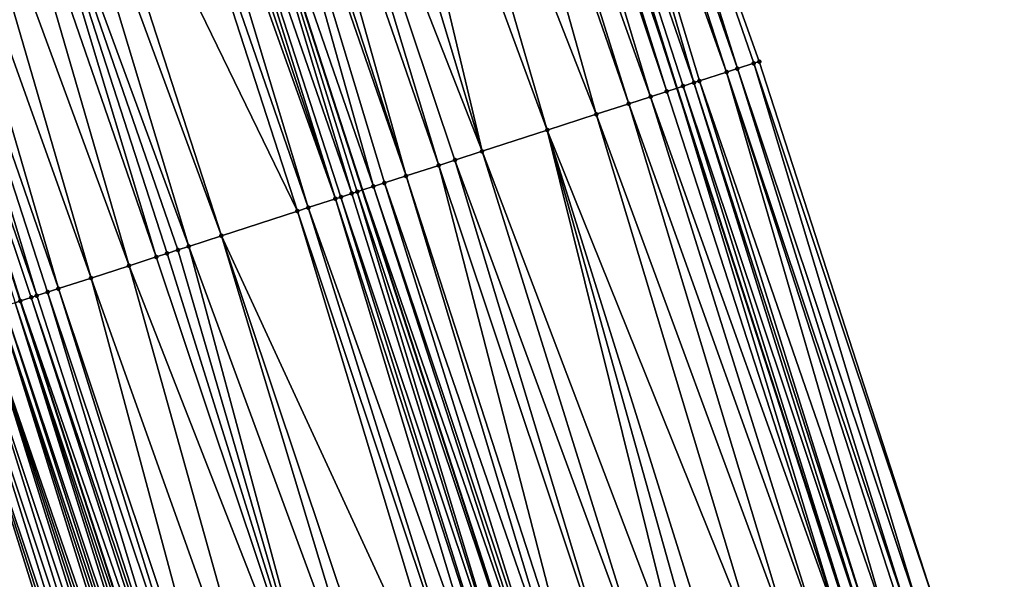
# Model space of a CAD drawing. Header units: feet. Extents: x 2004186 to 2014793, y 836912 to 864902.
# Tile 813 of 974: x 2004791 to 2004826, y 858189 to 858209. Entities that reach past the tile are written whole.
import ezdxf

# ---------------------------------------------------------------- set-up
doc = ezdxf.new("R2010")
doc.units = ezdxf.units.FT
doc.header["$LTSCALE"] = 100
doc.header["$MEASUREMENT"] = 0
for name, color, linetype, lineweight in [('EP_Travel Lane', 5, 'Continuous', 40), ('GPL_Skip Line', 2, 'Continuous', 40), ('Road Shots', 4, 'Continuous', 200), ('Road X-Section', 30, 'Continuous', 13)]:
    doc.layers.add(name, color=color, linetype=linetype, lineweight=lineweight)
doc.layers.add('I-77 SB_MM21-27-Surface-Border', color=7, linetype='Continuous')
doc.layers.add('I-77 SB_MM21-27-Surface-TIN', color=7, linetype='Continuous')

msp = doc.modelspace()

# ---------------------------------------------------------------- linework, layer by layer
at = {"layer": 'EP_Travel Lane'}
for points in [[(2004881.873520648, 857997.0684669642, 458.5691292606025), (2004875.747536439, 858016.1071297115, 458.5192208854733), (2004869.613133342, 858035.1499356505, 458.4484811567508), (2004863.477369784, 858054.1854238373, 458.3821357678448), (2004857.341625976, 858073.2208507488, 458.3037981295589), (2004851.205908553, 858092.2561958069, 458.2094438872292), (2004845.070229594, 858111.2914215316, 458.0917910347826), (2004838.93455364, 858130.3266379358, 457.9722679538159), (2004832.798871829, 858149.3618725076, 457.8563166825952), (2004826.6632275, 858168.3969907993, 457.7176259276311), (2004820.505195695, 858187.4350386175, 457.5665539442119), (2004814.337610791, 858206.459555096, 457.395103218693), (2004808.170107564, 858225.4838196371, 457.1969091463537), (2004802.002588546, 858244.5081328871, 457.0038855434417), (2004795.835165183, 858263.5321510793, 456.7795421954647), (2004789.667681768, 858282.5563545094, 456.5748603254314)], [(2004858.811787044, 857989.6379043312, 458.615256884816), (2004852.716852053, 858008.6865639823, 458.5591593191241), (2004846.597970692, 858027.7177653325, 458.4890646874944), (2004840.462217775, 858046.753220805, 458.4162963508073), (2004834.326472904, 858065.7886513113, 458.3386561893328), (2004828.190817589, 858084.823803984, 458.2066938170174), (2004822.055156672, 858103.8589740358, 458.0780883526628), (2004815.91946333, 858122.8942446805, 457.9692068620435), (2004809.783778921, 858141.9294876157, 457.8548856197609), (2004803.648109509, 858160.96468402, 457.731464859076), (2004797.499597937, 858179.9822164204, 457.5630751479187), (2004791.336236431, 858199.0082858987, 457.4093773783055), (2004785.172976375, 858218.0340422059, 457.2224387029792), (2004779.009815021, 858237.0594938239, 457.0031594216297), (2004772.846611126, 858256.0850767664, 456.7978183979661), (2004766.683431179, 858275.1105857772, 456.584631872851)]]:
    msp.add_polyline3d(points, dxfattribs=at)
at = {"layer": 'GPL_Skip Line'}
msp.add_polyline3d([(2004870.935166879, 857993.5443366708, 458.8010420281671), (2004864.801595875, 858012.5805491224, 458.746183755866), (2004858.659796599, 858031.614036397, 458.6814921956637), (2004852.513672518, 858050.6461199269, 458.6047081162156), (2004846.367547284, 858069.6782070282, 458.5286224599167), (2004840.221465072, 858088.7101609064, 458.4264794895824), (2004834.07541924, 858107.7420021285, 458.3023016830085), (2004827.929374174, 858126.7738409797, 458.1776602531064), (2004821.783314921, 858145.8057237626, 458.0616115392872), (2004815.637275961, 858164.8375437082, 457.9332722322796), (2004809.48068655, 858183.8656085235, 457.7604443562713), (2004803.317154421, 858202.8914790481, 457.5929444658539), (2004797.153690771, 858221.9171381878, 457.403007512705), (2004790.990242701, 858240.9427492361, 457.2079659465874), (2004784.826929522, 858259.9679438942, 456.9687273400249), (2004778.663469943, 858278.9935904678, 456.7774565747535)], dxfattribs=at)
at = {"layer": 'I-77 SB_MM21-27-Surface-Border', "color": 3, "linetype": 'ByBlock', "lineweight": -2}
for points in [[(2004791.031646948, 858282.9971147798, 456.4688542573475), (2004797.575672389, 858264.0946332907, 456.6484780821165), (2004804.309958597, 858245.2538027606, 456.8295379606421), (2004810.473404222, 858226.2281992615, 457.0253808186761), (2004817.207816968, 858207.3869781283, 457.1649817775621), (2004823.371310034, 858188.3612281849, 457.345280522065), (2004829.721831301, 858169.3834546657, 457.4933803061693), (2004835.677512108, 858150.2902850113, 457.6436087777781), (2004841.823599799, 858131.258314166, 457.7424332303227), (2004847.969608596, 858112.2265876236, 457.8890655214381), (2004854.115690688, 858093.1946341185, 457.9912454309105), (2004860.071450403, 858074.101220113, 458.0936927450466), (2004865.836884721, 858054.9463549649, 458.1981775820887), (2004871.983025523, 858035.9142196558, 458.2648225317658), (2004877.746383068, 858016.7509789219, 458.3539276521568), (2004882.547377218, 857997.2855358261, 458.5244382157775)], [(2004857.800223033, 857989.3119318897, 458.5795687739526), (2004852.428094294, 858008.5935127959, 458.548836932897), (2004845.337633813, 858027.3105517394, 458.4524328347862), (2004839.001214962, 858046.2810892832, 458.359136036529), (2004832.093858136, 858065.0671550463, 458.2488504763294), (2004825.757494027, 858084.0375230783, 458.1224225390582), (2004819.230837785, 858102.9463369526, 457.977844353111), (2004813.084783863, 858121.9782032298, 457.8585929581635), (2004806.93871774, 858141.0101072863, 457.7467051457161), (2004800.792676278, 858160.041934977, 457.619880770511), (2004794.831159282, 858179.1167813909, 457.4689240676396), (2004788.857836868, 858198.2044604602, 457.3195889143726), (2004783.645625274, 858217.5385342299, 457.1538074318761), (2004778.243193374, 858236.810832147, 456.9733313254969), (2004772.270011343, 858255.8980778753, 456.7779989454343), (2004765.345662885, 858274.6766446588, 456.530457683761)]]:
    msp.add_polyline3d(points, dxfattribs=at)
at = {"layer": 'I-77 SB_MM21-27-Surface-TIN', "color": 128, "linetype": 'ByBlock', "lineweight": -2}
for points in [[(2004810.473404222, 858226.2281992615, 457.0253808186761), (2004809.902493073, 858226.0436441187, 457.0632836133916), (2004816.446575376, 858207.1409871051, 457.2242756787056)], [(2004810.473404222, 858226.2281992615, 457.0253808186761), (2004817.017505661, 858207.3254831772, 457.1801029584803), (2004817.207816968, 858207.3869781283, 457.1649817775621)], [(2004810.473404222, 858226.2281992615, 457.0253808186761), (2004816.446575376, 858207.1409871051, 457.2242756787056), (2004817.017505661, 858207.3254831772, 457.1801029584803)], [(2004809.33156001, 858225.8591566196, 457.1083663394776), (2004808.380007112, 858225.5516706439, 457.1827813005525), (2004814.924020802, 858206.6492254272, 457.3662542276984)], [(2004809.902493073, 858226.0436441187, 457.0632836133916), (2004809.33156001, 858225.8591566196, 457.1083663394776), (2004816.065949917, 858207.0180059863, 457.2554503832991)], [(2004809.33156001, 858225.8591566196, 457.1083663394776), (2004815.114332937, 858206.7107178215, 457.3508616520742), (2004816.065949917, 858207.0180059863, 457.2554503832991)], [(2004809.33156001, 858225.8591566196, 457.1083663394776), (2004814.924020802, 858206.6492254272, 457.3662542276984), (2004815.114332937, 858206.7107178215, 457.3508616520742)], [(2004809.902493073, 858226.0436441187, 457.0632836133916), (2004816.065949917, 858207.0180059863, 457.2554503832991), (2004816.446575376, 858207.1409871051, 457.2242756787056)], [(2004807.999398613, 858225.4286371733, 457.2083991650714), (2004807.809102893, 858225.36709411, 457.2184135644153), (2004813.972544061, 858206.3415043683, 457.4157166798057)], [(2004807.999398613, 858225.4286371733, 457.2083991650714), (2004814.337610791, 858206.459555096, 457.395103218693), (2004808.170107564, 858225.4838196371, 457.1969091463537)], [(2004807.999398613, 858225.4286371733, 457.2083991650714), (2004813.972544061, 858206.3415043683, 457.4157166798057), (2004814.337610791, 858206.459555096, 457.395103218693)], [(2004808.380007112, 858225.5516706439, 457.1827813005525), (2004808.170107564, 858225.4838196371, 457.1969091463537), (2004814.337610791, 858206.459555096, 457.395103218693)], [(2004808.380007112, 858225.5516706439, 457.1827813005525), (2004814.337610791, 858206.459555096, 457.395103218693), (2004814.543437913, 858206.5261129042, 457.3834812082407)], [(2004808.380007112, 858225.5516706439, 457.1827813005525), (2004814.543437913, 858206.5261129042, 457.3834812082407), (2004814.924020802, 858206.6492254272, 457.3662542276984)], [(2004807.618815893, 858225.3055241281, 457.2255707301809), (2004806.667412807, 858224.9975757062, 457.250900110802), (2004813.401691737, 858206.1567676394, 457.4343452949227)], [(2004807.809102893, 858225.36709411, 457.2184135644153), (2004807.618815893, 858225.3055241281, 457.2255707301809), (2004813.972544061, 858206.3415043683, 457.4157166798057)], [(2004807.618815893, 858225.3055241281, 457.2255707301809), (2004813.401691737, 858206.1567676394, 457.4343452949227), (2004813.972544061, 858206.3415043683, 457.4157166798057)], [(2004806.096580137, 858224.8127783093, 457.2630892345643), (2004804.193798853, 858224.1968046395, 457.3055934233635), (2004811.498922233, 858205.540757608, 457.4729899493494)], [(2004806.667412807, 858224.9975757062, 457.250900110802), (2004806.096580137, 858224.8127783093, 457.2630892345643), (2004812.640572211, 858205.9103998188, 457.453644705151)], [(2004806.096580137, 858224.8127783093, 457.2630892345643), (2004811.498922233, 858205.540757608, 457.4729899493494), (2004812.640572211, 858205.9103998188, 457.453644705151)], [(2004806.667412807, 858224.9975757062, 457.250900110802), (2004812.640572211, 858205.9103998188, 457.453644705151), (2004813.401691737, 858206.1567676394, 457.4343452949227)], [(2004804.193798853, 858224.1968046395, 457.3055934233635), (2004802.861875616, 858223.7655500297, 457.3275935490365), (2004809.78643273, 858204.9863391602, 457.5067703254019)], [(2004804.193798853, 858224.1968046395, 457.3055934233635), (2004809.78643273, 858204.9863391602, 457.5067703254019), (2004811.498922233, 858205.540757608, 457.4729899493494)], [(2004802.861875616, 858223.7655500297, 457.3275935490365), (2004801.72023577, 858223.3958765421, 457.3436189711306), (2004807.503158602, 858204.2469750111, 457.5369982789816)], [(2004802.861875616, 858223.7655500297, 457.3275935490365), (2004807.503158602, 858204.2469750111, 457.5369982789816), (2004809.78643273, 858204.9863391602, 457.5067703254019)], [(2004801.72023577, 858223.3958765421, 457.3436189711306), (2004800.198041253, 858222.903003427, 457.3676258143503), (2004807.503158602, 858204.2469750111, 457.5369982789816)], [(2004799.436942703, 858222.6565708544, 457.3800522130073), (2004798.675835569, 858222.4101647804, 457.395291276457), (2004804.839312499, 858203.3844646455, 457.5808768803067)], [(2004800.198041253, 858222.903003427, 457.3676258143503), (2004799.436942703, 858222.6565708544, 457.3800522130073), (2004805.9809704, 858203.7540824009, 457.5589358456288)], [(2004799.436942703, 858222.6565708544, 457.3800522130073), (2004804.839312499, 858203.3844646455, 457.5808768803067), (2004805.9809704, 858203.7540824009, 457.5589358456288)], [(2004800.198041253, 858222.903003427, 457.3676258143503), (2004806.551788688, 858203.9389241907, 457.5514587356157), (2004807.503158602, 858204.2469750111, 457.5369982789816)], [(2004800.198041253, 858222.903003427, 457.3676258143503), (2004805.9809704, 858203.7540824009, 457.5589358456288), (2004806.551788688, 858203.9389241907, 457.5514587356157)], [(2004798.675835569, 858222.4101647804, 457.395291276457), (2004798.295292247, 858222.2869301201, 457.3995541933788), (2004804.839312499, 858203.3844646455, 457.5808768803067)], [(2004798.295292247, 858222.2869301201, 457.3995541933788), (2004797.153690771, 858221.9171381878, 457.403007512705), (2004803.697675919, 858203.0147810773, 457.5958323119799)], [(2004798.295292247, 858222.2869301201, 457.3995541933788), (2004804.078213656, 858203.1380329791, 457.593399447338), (2004804.839312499, 858203.3844646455, 457.5808768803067)], [(2004798.295292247, 858222.2869301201, 457.3995541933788), (2004803.697675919, 858203.0147810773, 457.5958323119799), (2004804.078213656, 858203.1380329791, 457.593399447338)], [(2004796.392607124, 858221.6706596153, 457.4105513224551), (2004796.012070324, 858221.5474048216, 457.4126772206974), (2004802.365796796, 858202.5833902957, 457.6033787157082)], [(2004796.392607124, 858221.6706596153, 457.4105513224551), (2004802.936622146, 858202.7682102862, 457.5935877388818), (2004797.153690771, 858221.9171381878, 457.403007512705)], [(2004796.392607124, 858221.6706596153, 457.4105513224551), (2004802.556064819, 858202.6450188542, 457.6024390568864), (2004802.936622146, 858202.7682102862, 457.5935877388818)], [(2004796.392607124, 858221.6706596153, 457.4105513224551), (2004802.365796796, 858202.5833902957, 457.6033787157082), (2004802.556064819, 858202.6450188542, 457.6024390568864)], [(2004803.126893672, 858202.8298280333, 457.5915005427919), (2004803.317154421, 858202.8914790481, 457.5929444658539), (2004797.153690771, 858221.9171381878, 457.403007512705)], [(2004803.697675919, 858203.0147810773, 457.5958323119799), (2004797.153690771, 858221.9171381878, 457.403007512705), (2004803.317154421, 858202.8914790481, 457.5929444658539)], [(2004803.126893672, 858202.8298280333, 457.5915005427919), (2004797.153690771, 858221.9171381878, 457.403007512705), (2004802.936622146, 858202.7682102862, 457.5935877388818)], [(2004795.631548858, 858221.4241026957, 457.4097790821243), (2004794.870525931, 858221.1774366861, 457.3974277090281), (2004801.414495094, 858202.2751289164, 457.5954897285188)], [(2004796.012070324, 858221.5474048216, 457.4126772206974), (2004795.631548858, 858221.4241026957, 457.4097790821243), (2004802.365796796, 858202.5833902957, 457.6033787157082)], [(2004795.631548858, 858221.4241026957, 457.4097790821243), (2004801.414495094, 858202.2751289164, 457.5954897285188), (2004802.365796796, 858202.5833902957, 457.6033787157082)], [(2004794.870525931, 858221.1774366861, 457.3974277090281), (2004792.206927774, 858220.3141609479, 457.3600671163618), (2004801.033981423, 858202.151802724, 457.5900371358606)], [(2004794.870525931, 858221.1774366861, 457.3974277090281), (2004801.033981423, 858202.151802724, 457.5900371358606), (2004801.414495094, 858202.2751289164, 457.5954897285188)], [(2004792.206927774, 858220.3141609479, 457.3600671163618), (2004791.44591107, 858220.0674757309, 457.3456769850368), (2004798.370394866, 858201.2884911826, 457.5488762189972)], [(2004792.206927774, 858220.3141609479, 457.3600671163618), (2004798.370394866, 858201.2884911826, 457.5488762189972), (2004801.033981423, 858202.151802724, 457.5900371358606)], [(2004791.44591107, 858220.0674757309, 457.3456769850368), (2004790.304373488, 858219.6974865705, 457.3281958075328), (2004797.228877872, 858200.9184384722, 457.5246496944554)], [(2004791.44591107, 858220.0674757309, 457.3456769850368), (2004797.228877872, 858200.9184384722, 457.5246496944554), (2004798.370394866, 858201.2884911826, 457.5488762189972)], [(2004790.304373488, 858219.6974865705, 457.3281958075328), (2004789.543361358, 858219.4507872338, 457.3123070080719), (2004796.087334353, 858200.5484676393, 457.5091138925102)], [(2004790.304373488, 858219.6974865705, 457.3281958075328), (2004796.848368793, 858200.795098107, 457.5176927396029), (2004797.228877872, 858200.9184384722, 457.5246496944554)], [(2004790.304373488, 858219.6974865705, 457.3281958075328), (2004796.467845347, 858200.6718020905, 457.51544310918), (2004796.848368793, 858200.795098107, 457.5176927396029)], [(2004790.304373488, 858219.6974865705, 457.3281958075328), (2004796.087334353, 858200.5484676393, 457.5091138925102), (2004796.467845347, 858200.6718020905, 457.51544310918)], [(2004789.543361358, 858219.4507872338, 457.3123070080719), (2004788.211582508, 858219.0190869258, 457.2869992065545), (2004795.136085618, 858200.2400427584, 457.4838703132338)], [(2004789.543361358, 858219.4507872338, 457.3123070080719), (2004795.136085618, 858200.2400427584, 457.4838703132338), (2004796.087334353, 858200.5484676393, 457.5091138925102)], [(2004788.211582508, 858219.0190869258, 457.2869992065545), (2004787.070041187, 858218.6491093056, 457.2707429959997), (2004793.804303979, 858199.8083510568, 457.4594760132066)], [(2004788.211582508, 858219.0190869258, 457.2869992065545), (2004793.804303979, 858199.8083510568, 457.4594760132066), (2004795.136085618, 858200.2400427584, 457.4838703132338)], [(2004787.070041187, 858218.6491093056, 457.2707429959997), (2004786.118776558, 858218.340733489, 457.2507072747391), (2004792.662734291, 858199.4384610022, 457.4525143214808)], [(2004787.070041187, 858218.6491093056, 457.2707429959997), (2004792.662734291, 858199.4384610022, 457.4525143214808), (2004793.804303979, 858199.8083510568, 457.4594760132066)], [(2004786.118776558, 858218.340733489, 457.2507072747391), (2004785.357780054, 858218.0939859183, 457.229698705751), (2004791.901722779, 858199.1917597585, 457.436423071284)], [(2004786.118776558, 858218.340733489, 457.2507072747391), (2004792.282221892, 858199.3151308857, 457.4466452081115), (2004792.662734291, 858199.4384610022, 457.4525143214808)], [(2004786.118776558, 858218.340733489, 457.2507072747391), (2004791.901722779, 858199.1917597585, 457.436423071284), (2004792.282221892, 858199.3151308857, 457.4466452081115)], [(2004785.357780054, 858218.0939859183, 457.229698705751), (2004785.172976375, 858218.0340422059, 457.2224387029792), (2004791.336236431, 858199.0082858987, 457.4093773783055)], [(2004791.331010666, 858199.0065902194, 457.4091117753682), (2004791.336236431, 858199.0082858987, 457.4093773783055), (2004785.172976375, 858218.0340422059, 457.2224387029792)], [(2004791.331010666, 858199.0065902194, 457.4091117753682), (2004785.172976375, 858218.0340422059, 457.2224387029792), (2004791.140766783, 858198.9448871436, 457.4021419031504)], [(2004785.357780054, 858218.0939859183, 457.229698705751), (2004791.336236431, 858199.0082858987, 457.4093773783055), (2004791.711481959, 858199.1300472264, 457.428449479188)], [(2004785.357780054, 858218.0939859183, 457.229698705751), (2004791.711481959, 858199.1300472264, 457.428449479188), (2004791.901722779, 858199.1917597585, 457.436423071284)], [(2004816.446575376, 858207.1409871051, 457.2242756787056), (2004816.065949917, 858207.0180059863, 457.2554503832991), (2004822.419769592, 858188.0537037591, 457.4156142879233)], [(2004817.017505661, 858207.3254831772, 457.1801029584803), (2004816.446575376, 858207.1409871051, 457.2242756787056), (2004822.80037407, 858188.1767496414, 457.3913138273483)], [(2004816.446575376, 858207.1409871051, 457.2242756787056), (2004822.419769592, 858188.0537037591, 457.4156142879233), (2004822.80037407, 858188.1767496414, 457.3913138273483)], [(2004817.207816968, 858207.3869781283, 457.1649817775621), (2004817.017505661, 858207.3254831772, 457.1801029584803), (2004823.371310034, 858188.3612281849, 457.345280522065)], [(2004817.017505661, 858207.3254831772, 457.1801029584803), (2004822.80037407, 858188.1767496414, 457.3913138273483), (2004823.371310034, 858188.3612281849, 457.345280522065)], [(2004816.065949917, 858207.0180059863, 457.2554503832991), (2004815.114332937, 858206.7107178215, 457.3508616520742), (2004821.658508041, 858187.8077743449, 457.4814475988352)], [(2004816.065949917, 858207.0180059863, 457.2554503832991), (2004822.229456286, 858187.9922149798, 457.4313905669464), (2004822.419769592, 858188.0537037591, 457.4156142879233)], [(2004816.065949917, 858207.0180059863, 457.2554503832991), (2004821.658508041, 858187.8077743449, 457.4814475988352), (2004822.229456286, 858187.9922149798, 457.4313905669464)], [(2004813.972544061, 858206.3415043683, 457.4157166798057), (2004820.136070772, 858187.3156505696, 457.5849918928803), (2004814.337610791, 858206.459555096, 457.395103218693)], [(2004814.543437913, 858206.5261129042, 457.3834812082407), (2004814.337610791, 858206.459555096, 457.395103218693), (2004820.516659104, 858187.4387462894, 457.565981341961)], [(2004820.136070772, 858187.3156505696, 457.5849918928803), (2004820.505195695, 858187.4350386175, 457.5665539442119), (2004814.337610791, 858206.459555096, 457.395103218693)], [(2004820.516659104, 858187.4387462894, 457.565981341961), (2004814.337610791, 858206.459555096, 457.395103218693), (2004820.505195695, 858187.4350386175, 457.5665539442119)], [(2004814.924020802, 858206.6492254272, 457.3662542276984), (2004814.543437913, 858206.5261129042, 457.3834812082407), (2004820.897233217, 858187.5618859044, 457.5516299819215)], [(2004814.543437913, 858206.5261129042, 457.3834812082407), (2004820.516659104, 858187.4387462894, 457.565981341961), (2004820.897233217, 858187.5618859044, 457.5516299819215)], [(2004815.114332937, 858206.7107178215, 457.3508616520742), (2004814.924020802, 858206.6492254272, 457.3662542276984), (2004821.087533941, 858187.6234135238, 457.5399763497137)], [(2004814.924020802, 858206.6492254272, 457.3662542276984), (2004820.897233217, 858187.5618859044, 457.5516299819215), (2004821.087533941, 858187.6234135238, 457.5399763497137)], [(2004815.114332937, 858206.7107178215, 457.3508616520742), (2004821.087533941, 858187.6234135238, 457.5399763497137), (2004821.658508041, 858187.8077743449, 457.4814475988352)], [(2004813.401691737, 858206.1567676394, 457.4343452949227), (2004812.640572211, 858205.9103998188, 457.453644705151), (2004819.374936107, 858187.0693294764, 457.6092510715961)], [(2004813.972544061, 858206.3415043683, 457.4157166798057), (2004813.401691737, 858206.1567676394, 457.4343452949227), (2004820.136070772, 858187.3156505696, 457.5849918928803)], [(2004813.401691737, 858206.1567676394, 457.4343452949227), (2004819.374936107, 858187.0693294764, 457.6092510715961), (2004820.136070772, 858187.3156505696, 457.5849918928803)], [(2004812.640572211, 858205.9103998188, 457.453644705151), (2004811.498922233, 858205.540757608, 457.4729899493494), (2004818.423545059, 858186.7613438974, 457.6306364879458)], [(2004812.640572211, 858205.9103998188, 457.453644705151), (2004818.423545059, 858186.7613438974, 457.6306364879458), (2004819.374936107, 858187.0693294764, 457.6092510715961)], [(2004811.498922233, 858205.540757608, 457.4729899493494), (2004809.78643273, 858204.9863391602, 457.5067703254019), (2004817.281898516, 858186.3916910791, 457.6488558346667)], [(2004811.498922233, 858205.540757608, 457.4729899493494), (2004817.281898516, 858186.3916910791, 457.6488558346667), (2004818.423545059, 858186.7613438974, 457.6306364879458)], [(2004809.78643273, 858204.9863391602, 457.5067703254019), (2004807.503158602, 858204.2469750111, 457.5369982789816), (2004814.618065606, 858185.5291399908, 457.6884119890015)], [(2004809.78643273, 858204.9863391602, 457.5067703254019), (2004815.759702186, 858185.898823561, 457.6734567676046), (2004817.281898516, 858186.3916910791, 457.6488558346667)], [(2004809.78643273, 858204.9863391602, 457.5067703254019), (2004815.188888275, 858185.7139682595, 457.6794996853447), (2004815.759702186, 858185.898823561, 457.6734567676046)], [(2004809.78643273, 858204.9863391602, 457.5067703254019), (2004814.618065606, 858185.5291399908, 457.6884119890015), (2004815.188888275, 858185.7139682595, 457.6794996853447)], [(2004807.503158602, 858204.2469750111, 457.5369982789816), (2004806.551788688, 858203.9389241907, 457.5514587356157), (2004813.476425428, 858185.1594675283, 457.704546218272)], [(2004807.503158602, 858204.2469750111, 457.5369982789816), (2004813.476425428, 858185.1594675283, 457.704546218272), (2004814.618065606, 858185.5291399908, 457.6884119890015)], [(2004805.9809704, 858203.7540824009, 457.5589358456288), (2004804.839312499, 858203.3844646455, 457.5808768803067), (2004811.002867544, 858184.3585233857, 457.7408686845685)], [(2004806.551788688, 858203.9389241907, 457.5514587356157), (2004805.9809704, 858203.7540824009, 457.5589358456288), (2004812.334789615, 858184.7897815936, 457.7192504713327)], [(2004805.9809704, 858203.7540824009, 457.5589358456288), (2004811.002867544, 858184.3585233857, 457.7408686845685), (2004812.334789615, 858184.7897815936, 457.7192504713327)], [(2004806.551788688, 858203.9389241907, 457.5514587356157), (2004812.334789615, 858184.7897815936, 457.7192504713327), (2004813.476425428, 858185.1594675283, 457.704546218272)], [(2004804.839312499, 858203.3844646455, 457.5808768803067), (2004804.078213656, 858203.1380329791, 457.593399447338), (2004810.622304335, 858184.2353501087, 457.7516470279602)], [(2004804.839312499, 858203.3844646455, 457.5808768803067), (2004810.622304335, 858184.2353501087, 457.7516470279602), (2004811.002867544, 858184.3585233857, 457.7408686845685)], [(2004803.697675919, 858203.0147810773, 457.5958323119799), (2004803.317154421, 858202.8914790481, 457.5929444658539), (2004809.86121793, 858183.9888800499, 457.7600945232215)], [(2004804.078213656, 858203.1380329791, 457.593399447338), (2004803.697675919, 858203.0147810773, 457.5958323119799), (2004810.051482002, 858184.0505208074, 457.7604497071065)], [(2004803.697675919, 858203.0147810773, 457.5958323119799), (2004809.86121793, 858183.9888800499, 457.7600945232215), (2004810.051482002, 858184.0505208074, 457.7604497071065)], [(2004804.078213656, 858203.1380329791, 457.593399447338), (2004810.051482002, 858184.0505208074, 457.7604497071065), (2004810.622304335, 858184.2353501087, 457.7516470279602)], [(2004802.556064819, 858202.6450188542, 457.6024390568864), (2004802.365796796, 858202.5833902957, 457.6033787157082), (2004808.529344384, 858183.5574720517, 457.7658134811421)], [(2004802.936622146, 858202.7682102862, 457.5935877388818), (2004802.556064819, 858202.6450188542, 457.6024390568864), (2004808.909889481, 858183.6807012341, 457.7609691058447)], [(2004802.556064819, 858202.6450188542, 457.6024390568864), (2004808.529344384, 858183.5574720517, 457.7658134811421), (2004808.909889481, 858183.6807012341, 457.7609691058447)], [(2004803.126893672, 858202.8298280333, 457.5915005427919), (2004802.936622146, 858202.7682102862, 457.5935877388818), (2004808.909889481, 858183.6807012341, 457.7609691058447)], [(2004803.126893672, 858202.8298280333, 457.5915005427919), (2004809.48068655, 858183.8656085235, 457.7604443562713), (2004803.317154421, 858202.8914790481, 457.5929444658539)], [(2004803.126893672, 858202.8298280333, 457.5915005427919), (2004808.909889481, 858183.6807012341, 457.7609691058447), (2004809.48068655, 858183.8656085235, 457.7604443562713)], [(2004809.86121793, 858183.9888800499, 457.7600945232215), (2004803.317154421, 858202.8914790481, 457.5929444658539), (2004809.48068655, 858183.8656085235, 457.7604443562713)], [(2004802.365796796, 858202.5833902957, 457.6033787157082), (2004801.414495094, 858202.2751289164, 457.5954897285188), (2004808.148807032, 858183.43421896, 457.7681200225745)], [(2004802.365796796, 858202.5833902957, 457.6033787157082), (2004808.148807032, 858183.43421896, 457.7681200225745), (2004808.529344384, 858183.5574720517, 457.7658134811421)], [(2004801.033981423, 858202.151802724, 457.5900371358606), (2004798.370394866, 858201.2884911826, 457.5488762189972), (2004806.817000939, 858183.0026027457, 457.7517382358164)], [(2004801.414495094, 858202.2751289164, 457.5954897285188), (2004801.033981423, 858202.151802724, 457.5900371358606), (2004807.387764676, 858183.1876129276, 457.7621348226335)], [(2004801.033981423, 858202.151802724, 457.5900371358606), (2004806.817000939, 858183.0026027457, 457.7517382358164), (2004807.387764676, 858183.1876129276, 457.7621348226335)], [(2004801.414495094, 858202.2751289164, 457.5954897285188), (2004807.387764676, 858183.1876129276, 457.7621348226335), (2004808.148807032, 858183.43421896, 457.7681200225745)], [(2004798.370394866, 858201.2884911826, 457.5488762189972), (2004797.228877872, 858200.9184384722, 457.5246496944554), (2004804.153397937, 858182.139341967, 457.7159654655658)], [(2004798.370394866, 858201.2884911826, 457.5488762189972), (2004804.724167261, 858182.3243349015, 457.7245313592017), (2004806.817000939, 858183.0026027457, 457.7517382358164)], [(2004798.370394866, 858201.2884911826, 457.5488762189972), (2004804.153397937, 858182.139341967, 457.7159654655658), (2004804.724167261, 858182.3243349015, 457.7245313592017)], [(2004797.228877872, 858200.9184384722, 457.5246496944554), (2004796.848368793, 858200.795098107, 457.5176927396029), (2004802.441107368, 858181.5843094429, 457.6845657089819)], [(2004797.228877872, 858200.9184384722, 457.5246496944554), (2004802.441107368, 858181.5843094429, 457.6845657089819), (2004804.153397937, 858182.139341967, 457.7159654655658)], [(2004796.467845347, 858200.6718020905, 457.51544310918), (2004796.087334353, 858200.5484676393, 457.5091138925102), (2004802.441107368, 858181.5843094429, 457.6845657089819)], [(2004796.848368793, 858200.795098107, 457.5176927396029), (2004796.467845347, 858200.6718020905, 457.51544310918), (2004802.441107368, 858181.5843094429, 457.6845657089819)], [(2004795.136085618, 858200.2400427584, 457.4838703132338), (2004793.804303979, 858199.8083510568, 457.4594760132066), (2004800.538575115, 858180.9675670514, 457.6454751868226)], [(2004796.087334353, 858200.5484676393, 457.5091138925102), (2004795.136085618, 858200.2400427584, 457.4838703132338), (2004802.441107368, 858181.5843094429, 457.6845657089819)], [(2004795.136085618, 858200.2400427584, 457.4838703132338), (2004800.538575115, 858180.9675670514, 457.6454751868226), (2004802.441107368, 858181.5843094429, 457.6845657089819)], [(2004793.804303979, 858199.8083510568, 457.4594760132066), (2004792.662734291, 858199.4384610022, 457.4525143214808), (2004799.016517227, 858180.4742721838, 457.6247158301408)], [(2004793.804303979, 858199.8083510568, 457.4594760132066), (2004799.016517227, 858180.4742721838, 457.6247158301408), (2004800.538575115, 858180.9675670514, 457.6454751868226)], [(2004792.282221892, 858199.3151308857, 457.4466452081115), (2004791.901722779, 858199.1917597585, 457.436423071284), (2004798.065270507, 858180.1658410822, 457.5988119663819)], [(2004792.662734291, 858199.4384610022, 457.4525143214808), (2004792.282221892, 858199.3151308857, 457.4466452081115), (2004798.636008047, 858180.3509321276, 457.6177916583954)], [(2004792.282221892, 858199.3151308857, 457.4466452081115), (2004798.065270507, 858180.1658410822, 457.5988119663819), (2004798.636008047, 858180.3509321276, 457.6177916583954)], [(2004792.662734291, 858199.4384610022, 457.4525143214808), (2004798.636008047, 858180.3509321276, 457.6177916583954), (2004799.016517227, 858180.4742721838, 457.6247158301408)], [(2004791.140766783, 858198.9448871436, 457.4021419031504), (2004790.760265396, 858198.821523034, 457.3926646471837), (2004797.114047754, 858179.8573360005, 457.5650555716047)], [(2004791.331010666, 858199.0065902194, 457.4091117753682), (2004791.140766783, 858198.9448871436, 457.4021419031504), (2004797.49458515, 858179.9805889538, 457.5627343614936)], [(2004791.140766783, 858198.9448871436, 457.4021419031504), (2004797.304324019, 858179.9189391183, 457.5614155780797), (2004797.49458515, 858179.9805889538, 457.5627343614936)], [(2004791.140766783, 858198.9448871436, 457.4021419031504), (2004797.114047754, 858179.8573360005, 457.5650555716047), (2004797.304324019, 858179.9189391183, 457.5614155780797)], [(2004791.331010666, 858199.0065902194, 457.4091117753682), (2004797.499597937, 858179.9822164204, 457.5630751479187), (2004791.336236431, 858199.0082858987, 457.4093773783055)], [(2004791.331010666, 858199.0065902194, 457.4091117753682), (2004797.49458515, 858179.9805889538, 457.5627343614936), (2004797.499597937, 858179.9822164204, 457.5630751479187)], [(2004791.711481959, 858199.1300472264, 457.428449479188), (2004791.336236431, 858199.0082858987, 457.4093773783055), (2004797.875036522, 858180.1041074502, 457.5885987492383)], [(2004797.875036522, 858180.1041074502, 457.5885987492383), (2004791.336236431, 858199.0082858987, 457.4093773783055), (2004797.499597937, 858179.9822164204, 457.5630751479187)], [(2004791.901722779, 858199.1917597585, 457.436423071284), (2004791.711481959, 858199.1300472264, 457.428449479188), (2004798.065270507, 858180.1658410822, 457.5988119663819)], [(2004791.711481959, 858199.1300472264, 457.428449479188), (2004797.875036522, 858180.1041074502, 457.5885987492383), (2004798.065270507, 858180.1658410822, 457.5988119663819)], [(2004789.999322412, 858198.574610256, 457.3541204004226), (2004789.618837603, 858198.4511949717, 457.3392113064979), (2004795.972629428, 858179.4869787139, 457.5085002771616)], [(2004790.570021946, 858198.7598186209, 457.3855528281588), (2004789.999322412, 858198.574610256, 457.3541204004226), (2004796.543322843, 858179.6722059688, 457.5419377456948)], [(2004789.999322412, 858198.574610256, 457.3541204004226), (2004796.353100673, 858179.6104358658, 457.5278533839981), (2004796.543322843, 858179.6722059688, 457.5419377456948)], [(2004789.999322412, 858198.574610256, 457.3541204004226), (2004796.162871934, 858179.5486860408, 457.515921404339), (2004796.353100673, 858179.6104358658, 457.5278533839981)], [(2004789.999322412, 858198.574610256, 457.3541204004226), (2004795.972629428, 858179.4869787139, 457.5085002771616), (2004796.162871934, 858179.5486860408, 457.515921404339)], [(2004790.760265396, 858198.821523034, 457.3926646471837), (2004790.570021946, 858198.7598186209, 457.3855528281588), (2004796.923793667, 858179.7956644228, 457.5614290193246)], [(2004790.570021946, 858198.7598186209, 457.3855528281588), (2004796.733552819, 858179.733951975, 457.5534643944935), (2004796.923793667, 858179.7956644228, 457.5614290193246)], [(2004790.570021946, 858198.7598186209, 457.3855528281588), (2004796.543322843, 858179.6722059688, 457.5419377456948), (2004796.733552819, 858179.733951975, 457.5534643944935)], [(2004790.760265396, 858198.821523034, 457.3926646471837), (2004796.923793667, 858179.7956644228, 457.5614290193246), (2004797.114047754, 858179.8573360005, 457.5650555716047)], [(2004789.238335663, 858198.3278325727, 457.3299156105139), (2004788.857836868, 858198.2044604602, 457.3195889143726), (2004795.211641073, 858179.2402059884, 457.4848217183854)], [(2004788.857836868, 858198.2044604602, 457.3195889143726), (2004795.021396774, 858179.1785041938, 457.4779878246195), (2004795.211641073, 858179.2402059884, 457.4848217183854)], [(2004788.857836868, 858198.2044604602, 457.3195889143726), (2004794.831159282, 858179.1167813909, 457.4689240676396), (2004795.021396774, 858179.1785041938, 457.4779878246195)], [(2004789.618837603, 858198.4511949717, 457.3392113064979), (2004789.238335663, 858198.3278325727, 457.3299156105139), (2004795.59211662, 858179.363649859, 457.5027650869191)], [(2004789.238335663, 858198.3278325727, 457.3299156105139), (2004795.211641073, 858179.2402059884, 457.4848217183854), (2004795.59211662, 858179.363649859, 457.5027650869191)], [(2004789.618837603, 858198.4511949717, 457.3392113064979), (2004795.59211662, 858179.363649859, 457.5027650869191), (2004795.972629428, 858179.4869787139, 457.5085002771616)]]:
    msp.add_3dface(points, dxfattribs=at)
at = {"layer": 'Road Shots', "lineweight": 100}
for p in [(2004816.446575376, 858207.1409871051, 457.2242756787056), (2004817.017505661, 858207.3254831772, 457.1801029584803), (2004817.207816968, 858207.3869781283, 457.1649817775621), (2004816.065949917, 858207.0180059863, 457.2554503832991), (2004814.543437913, 858206.5261129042, 457.3834812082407), (2004814.924020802, 858206.6492254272, 457.3662542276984), (2004815.114332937, 858206.7107178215, 457.3508616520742), (2004813.401691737, 858206.1567676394, 457.4343452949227), (2004813.972544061, 858206.3415043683, 457.4157166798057), (2004812.640572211, 858205.9103998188, 457.453644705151), (2004811.498922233, 858205.540757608, 457.4729899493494), (2004809.78643273, 858204.9863391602, 457.5067703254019), (2004807.503158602, 858204.2469750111, 457.5369982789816), (2004805.9809704, 858203.7540824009, 457.5589358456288), (2004806.551788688, 858203.9389241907, 457.5514587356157), (2004804.839312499, 858203.3844646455, 457.5808768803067), (2004803.697675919, 858203.0147810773, 457.5958323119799), (2004804.078213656, 858203.1380329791, 457.593399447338), (2004802.556064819, 858202.6450188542, 457.6024390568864), (2004802.936622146, 858202.7682102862, 457.5935877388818), (2004803.126893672, 858202.8298280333, 457.5915005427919), (2004802.365796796, 858202.5833902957, 457.6033787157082), (2004801.033981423, 858202.151802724, 457.5900371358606), (2004801.414495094, 858202.2751289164, 457.5954897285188), (2004798.370394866, 858201.2884911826, 457.5488762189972), (2004797.228877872, 858200.9184384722, 457.5246496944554), (2004796.467845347, 858200.6718020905, 457.51544310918), (2004796.848368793, 858200.795098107, 457.5176927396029), (2004795.136085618, 858200.2400427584, 457.4838703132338), (2004796.087334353, 858200.5484676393, 457.5091138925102), (2004793.804303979, 858199.8083510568, 457.4594760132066), (2004792.282221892, 858199.3151308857, 457.4466452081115), (2004792.662734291, 858199.4384610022, 457.4525143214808), (2004791.331010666, 858199.0065902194, 457.4091117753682), (2004791.711481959, 858199.1300472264, 457.428449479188), (2004791.901722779, 858199.1917597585, 457.436423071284)]:
    msp.add_point(p, dxfattribs=at)
at = {"layer": 'Road X-Section', "extrusion": (0.3081719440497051, -0.9512791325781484, 0.009902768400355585), "elevation": -198561.8350605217, "flags": 128}
msp.add_lwpolyline([(2171692.900683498, 2423.750299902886), (2171693.300683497, 2423.760627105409), (2171693.700683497, 2423.769923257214), (2171694.100683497, 2423.784833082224), (2171694.700683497, 2423.81626705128), (2171694.900683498, 2423.82337921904), (2171695.300683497, 2423.832856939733), (2171695.500683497, 2423.839827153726), (2171695.900683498, 2423.859165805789), (2171696.100683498, 2423.867139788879), (2171696.500683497, 2423.877362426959), (2171696.900683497, 2423.883231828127), (2171698.100683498, 2423.890193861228), (2171699.500683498, 2423.914589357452), (2171700.500683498, 2423.939834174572), (2171700.900683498, 2423.946163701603), (2171701.300683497, 2423.948413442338), (2171701.700683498, 2423.955370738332), (2171702.900683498, 2423.979598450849), (2171705.700683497, 2424.020761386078), (2171706.100683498, 2424.026214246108), (2171707.100683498, 2424.034103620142), (2171707.300683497, 2424.033163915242), (2171707.700683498, 2424.024312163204), (2171707.900683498, 2424.022224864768), (2171708.500683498, 2424.026556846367), (2171708.900683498, 2424.02412386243), (2171709.700683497, 2424.01160068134), (2171710.900683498, 2423.989658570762), (2171711.500683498, 2423.982181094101), (2171712.500683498, 2423.967719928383), (2171714.900683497, 2423.937490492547), (2171716.700683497, 2423.903708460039), (2171717.900683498, 2423.884362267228), (2171718.700683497, 2423.865061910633), (2171719.300683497, 2423.846432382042), (2171719.900683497, 2423.814195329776), (2171720.300683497, 2423.796967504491), (2171720.500683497, 2423.781574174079), (2171721.500683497, 2423.686158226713), (2171721.900683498, 2423.654981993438), (2171722.500683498, 2423.610807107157), (2171722.700683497, 2423.595685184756)], dxfattribs=at)

doc.saveas('drawing.dxf')
